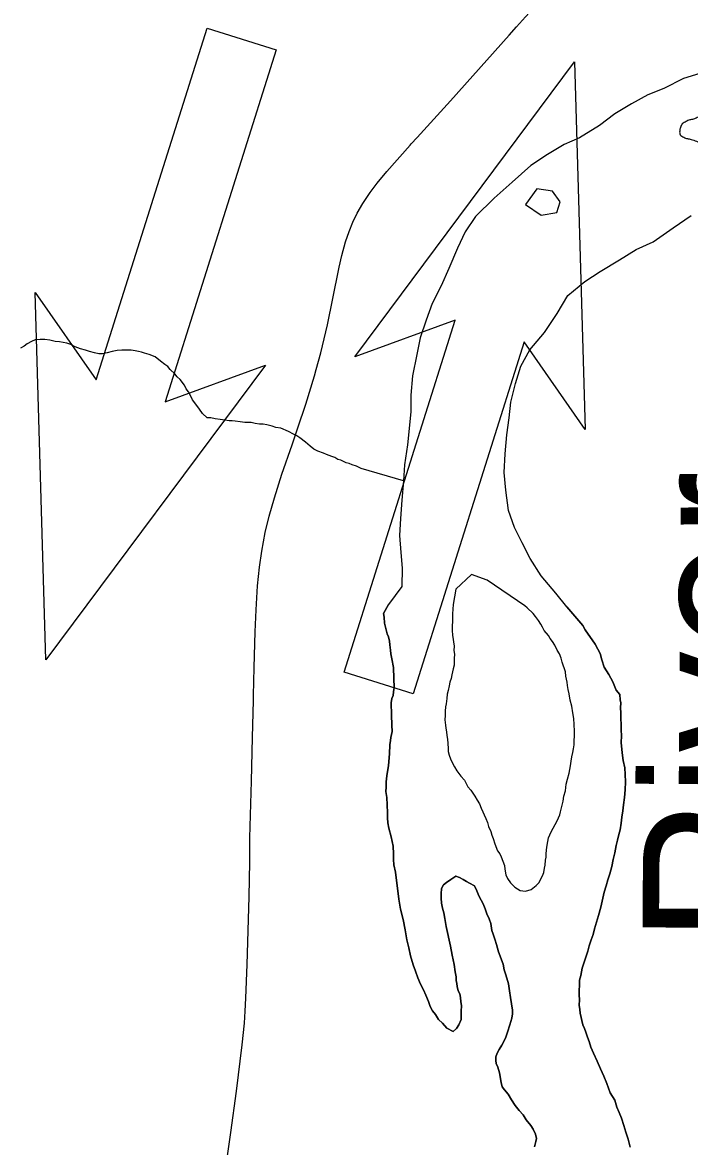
# Model space of a CAD drawing. Extents: x -483 to 680, y 0 to 440.
# Drawn here: x 219.47 to 240.28, y 248.81 to 283.88 of the extents above; entities that cross this region are included whole.
import ezdxf

# ---------------------------------------------------------------- set-up
doc = ezdxf.new("R2010")
doc.units = 0
for name, color, linetype in [('GM_X_Major_River', 7, 'Continuous'), ('GM_X_Major_River_Text', 7, 'Continuous'), ('GM_X_Minor_River', 7, 'Continuous'), ('GM_X_State_Route', 7, 'Continuous'), ('PM_P_Cells', 7, 'Continuous')]:
    doc.layers.add(name, color=color, linetype=linetype)

msp = doc.modelspace()

# ---------------------------------------------------------------- linework, layer by layer
at = {"layer": 'GM_X_Major_River'}
for points in [[(240.602, 282.289), (240.086, 282.132), (239.47, 281.826), (238.972, 281.631), (238.471, 281.342), (237.951, 281.033), (237.466, 280.667), (236.849, 280.286), (236.369, 280.071), (235.849, 279.763), (235.327, 279.417), (234.744, 278.902), (234.18, 278.405), (233.595, 277.833), (233.279, 277.348), (233.037, 276.842), (232.773, 276.205), (232.53, 275.661), (232.249, 275.119), (232.064, 274.592), (231.878, 274.047), (231.768, 273.519), (231.636, 272.858), (231.581, 272.253), (231.586, 271.74), (231.533, 271.211), (231.481, 270.7), (231.388, 270.076), (231.355, 269.584), (231.3, 268.978), (231.265, 268.41), (231.231, 267.879), (231.274, 267.347), (231.317, 266.853), (231.301, 266.284), (230.886, 265.726)], [(236.003, 278.621), (235.515, 278.691), (235.16, 278.207), (235.644, 277.871), (236.139, 277.953), (236.243, 278.291)], [(236.243, 278.291), (236.003, 278.621)], [(236.452, 265.648), (236.11, 266.076), (235.651, 266.619), (235.306, 267.16), (235.054, 267.642), (234.821, 268.122), (234.628, 268.659), (234.551, 269.287), (234.49, 269.839), (234.526, 270.426), (234.58, 271.013), (234.652, 271.542), (234.703, 272.034), (234.852, 272.618), (235.019, 273.164), (235.299, 273.669), (235.75, 274.206), (236.146, 274.803), (236.484, 275.363), (237.008, 275.803), (237.49, 276.113), (238.088, 276.476), (238.609, 276.803), (239.147, 277.035), (239.766, 277.473), (240.326, 277.856)], [(235.142, 265.675), (233.96, 266.476), (233.472, 266.66), (232.985, 266.199), (232.903, 265.722)], [(230.886, 265.726), (230.734, 265.442), (230.75, 265.328), (230.763, 265.137)], [(230.763, 265.137), (230.75, 265.328), (230.734, 265.442), (230.886, 265.726)], [(232.903, 265.722), (232.886, 265.428), (232.883, 265.333), (232.879, 265.2), (232.874, 265.048), (232.869, 264.915), (232.884, 264.763), (232.93, 264.419), (232.926, 264.286), (232.941, 264.171), (232.937, 264.038), (232.933, 263.924), (232.93, 263.829), (232.907, 263.715), (232.885, 263.621), (232.863, 263.527), (232.841, 263.413), (232.799, 263.301), (232.776, 263.187), (232.752, 263.036), (232.711, 262.923), (232.706, 262.79), (232.682, 262.62), (232.66, 262.525), (232.656, 262.392), (232.651, 262.259), (232.647, 262.126), (232.661, 261.954), (232.677, 261.859), (232.692, 261.744), (232.707, 261.629), (232.723, 261.515), (232.738, 261.381), (232.752, 261.229), (232.749, 261.133), (232.783, 261.018), (232.818, 260.903), (232.871, 260.787), (232.943, 260.652), (233.015, 260.535), (233.143, 260.36), (233.253, 260.242), (233.361, 260.029), (233.453, 259.931), (233.58, 259.736), (233.652, 259.62), (233.725, 259.503), (233.778, 259.368), (233.92, 259.04), (233.973, 258.924), (234.007, 258.79), (234.078, 258.636), (234.112, 258.52), (234.147, 258.424), (234.199, 258.251), (234.288, 258.039), (234.361, 257.941), (234.396, 257.845), (234.448, 257.71), (234.501, 257.575), (234.517, 257.461), (234.549, 257.288), (234.603, 257.172), (234.693, 257.036), (234.822, 256.899), (234.99, 256.798), (235.161, 256.774), (235.334, 256.825), (235.491, 256.953), (235.589, 257.045), (235.63, 257.138), (235.69, 257.251), (235.732, 257.363), (235.755, 257.496), (235.778, 257.59), (235.782, 257.742), (235.804, 257.837), (235.808, 257.932), (235.812, 258.065), (235.836, 258.216), (235.858, 258.329), (235.881, 258.443), (235.963, 258.63), (236.145, 258.967), (236.186, 259.061), (236.227, 259.154), (236.249, 259.249), (236.293, 259.419), (236.336, 259.588), (236.36, 259.74), (236.404, 259.909), (236.43, 260.118), (236.472, 260.269), (236.517, 260.457), (236.562, 260.684), (236.586, 260.836), (236.609, 260.968), (236.632, 261.1), (236.655, 261.214), (236.678, 261.346), (236.682, 261.479)], [(232.903, 265.722), (232.886, 265.428), (232.883, 265.333), (232.879, 265.2), (232.874, 265.048), (232.869, 264.915), (232.884, 264.763), (232.93, 264.419), (232.926, 264.286), (232.941, 264.171), (232.937, 264.038), (232.933, 263.924), (232.93, 263.829), (232.907, 263.715), (232.885, 263.621), (232.863, 263.527), (232.841, 263.413), (232.799, 263.301), (232.776, 263.187), (232.752, 263.036), (232.711, 262.923), (232.706, 262.79), (232.682, 262.62), (232.66, 262.525), (232.656, 262.392), (232.651, 262.259), (232.647, 262.126), (232.661, 261.954), (232.677, 261.859), (232.692, 261.744), (232.707, 261.629), (232.723, 261.515), (232.738, 261.381), (232.752, 261.229), (232.749, 261.133), (232.783, 261.018), (232.818, 260.903), (232.871, 260.787), (232.943, 260.652), (233.015, 260.535), (233.143, 260.36), (233.253, 260.242), (233.361, 260.029), (233.453, 259.931), (233.58, 259.736), (233.652, 259.62), (233.725, 259.503), (233.778, 259.368), (233.92, 259.04), (233.973, 258.924), (234.007, 258.79), (234.078, 258.636), (234.112, 258.52), (234.147, 258.424), (234.199, 258.251), (234.288, 258.039), (234.361, 257.941), (234.396, 257.845), (234.448, 257.71), (234.501, 257.575), (234.517, 257.461), (234.549, 257.288), (234.603, 257.172), (234.693, 257.036), (234.822, 256.899), (234.99, 256.798), (235.161, 256.774), (235.334, 256.825), (235.491, 256.953), (235.589, 257.045), (235.63, 257.138), (235.69, 257.251), (235.732, 257.363), (235.755, 257.496), (235.778, 257.59), (235.782, 257.742), (235.804, 257.837), (235.808, 257.932), (235.812, 258.065), (235.836, 258.216), (235.858, 258.329), (235.881, 258.443), (235.963, 258.63), (236.145, 258.967), (236.186, 259.061), (236.227, 259.154), (236.249, 259.249), (236.293, 259.419), (236.336, 259.588), (236.36, 259.74), (236.404, 259.909), (236.43, 260.118), (236.472, 260.269), (236.517, 260.457), (236.562, 260.684), (236.586, 260.836), (236.609, 260.968), (236.632, 261.1), (236.655, 261.214), (236.678, 261.346), (236.682, 261.479)], [(236.682, 261.479), (236.687, 261.612), (236.692, 261.764), (236.679, 261.974), (236.666, 262.165), (236.634, 262.337), (236.602, 262.547), (236.551, 262.739), (236.519, 262.93), (236.486, 263.065), (236.471, 263.198), (236.455, 263.294), (236.439, 263.39), (236.423, 263.485), (236.408, 263.619), (236.373, 263.715), (236.339, 263.83), (236.304, 263.927), (236.269, 264.042), (236.216, 264.177), (236.144, 264.293), (236.073, 264.448), (236, 264.565), (235.927, 264.662), (235.873, 264.759), (235.745, 264.915), (235.691, 265.012), (235.637, 265.109), (235.564, 265.226), (235.473, 265.343), (235.4, 265.44), (235.215, 265.618), (235.142, 265.675)], [(236.682, 261.479), (236.687, 261.612), (236.692, 261.764), (236.679, 261.974), (236.666, 262.165), (236.634, 262.337), (236.602, 262.547), (236.551, 262.739), (236.519, 262.93), (236.486, 263.065), (236.471, 263.198), (236.455, 263.294), (236.439, 263.39), (236.423, 263.485), (236.408, 263.619), (236.373, 263.715), (236.339, 263.83), (236.304, 263.927), (236.269, 264.042), (236.216, 264.177), (236.144, 264.293), (236.073, 264.448), (236, 264.565), (235.927, 264.662), (235.873, 264.759), (235.745, 264.915), (235.691, 265.012), (235.637, 265.109), (235.564, 265.226), (235.473, 265.343), (235.4, 265.44), (235.215, 265.618), (235.142, 265.675)], [(238.429, 248.79), (238.361, 249.039), (238.291, 249.251), (238.222, 249.463), (238.153, 249.693), (238.083, 249.867), (238.012, 250.04), (237.943, 250.252), (237.798, 250.485), (237.693, 250.774), (237.605, 251.005), (237.498, 251.237), (237.391, 251.469), (237.285, 251.719), (237.196, 251.912), (237.144, 252.085), (237.091, 252.22), (237.039, 252.374), (237.005, 252.489), (236.951, 252.605), (236.917, 252.74), (236.901, 252.835), (236.868, 252.97), (236.852, 253.084), (236.838, 253.218), (236.843, 253.389), (236.829, 253.542), (236.833, 253.675), (236.839, 253.846), (236.843, 253.998), (236.886, 254.148), (236.932, 254.375), (237.101, 254.902), (237.144, 255.072), (237.208, 255.26), (237.27, 255.429), (237.313, 255.599), (237.377, 255.806), (237.441, 256.013), (237.506, 256.278), (237.573, 256.561), (237.617, 256.75), (237.68, 256.938), (237.724, 257.126), (237.787, 257.315), (237.852, 257.541), (237.897, 257.768), (237.942, 257.975), (237.987, 258.202), (238.03, 258.372), (238.074, 258.542), (238.117, 258.692), (238.143, 258.901), (238.168, 259.09), (238.193, 259.28), (238.218, 259.469), (238.244, 259.696), (238.271, 259.943), (238.279, 260.19), (238.267, 260.419), (238.255, 260.628), (238.205, 260.858), (238.174, 261.088), (238.147, 261.412), (238.153, 261.621), (238.14, 261.812), (238.146, 261.983), (238.132, 262.154), (238.138, 262.344), (238.124, 262.497), (238.129, 262.649), (238.113, 262.745), (238.099, 262.916), (237.99, 263.053), (237.883, 263.304), (237.757, 263.536), (237.613, 263.769), (237.544, 264), (237.493, 264.192), (237.421, 264.327), (237.331, 264.483), (237.021, 264.93), (236.949, 265.066), (236.452, 265.648)], [(236.452, 265.648), (236.949, 265.066), (237.021, 264.93), (237.331, 264.483), (237.421, 264.327), (237.493, 264.192), (237.544, 264), (237.613, 263.769), (237.757, 263.536), (237.883, 263.304), (237.99, 263.053), (238.099, 262.916), (238.113, 262.745), (238.129, 262.649), (238.124, 262.497), (238.138, 262.344), (238.132, 262.154), (238.146, 261.983), (238.14, 261.812), (238.153, 261.621), (238.147, 261.412), (238.174, 261.088), (238.205, 260.858), (238.255, 260.628), (238.267, 260.419), (238.279, 260.19), (238.271, 259.943), (238.244, 259.696), (238.218, 259.469), (238.193, 259.28), (238.168, 259.09), (238.143, 258.901), (238.117, 258.692), (238.074, 258.542), (238.03, 258.372), (237.987, 258.202), (237.942, 257.975), (237.897, 257.768), (237.852, 257.541), (237.787, 257.315), (237.724, 257.126), (237.68, 256.938), (237.617, 256.75), (237.573, 256.561), (237.506, 256.278), (237.441, 256.013), (237.377, 255.806), (237.313, 255.599), (237.27, 255.429), (237.208, 255.26), (237.144, 255.072), (237.101, 254.902), (236.932, 254.375), (236.886, 254.148), (236.843, 253.998), (236.839, 253.846), (236.833, 253.675), (236.829, 253.542), (236.843, 253.389), (236.838, 253.218), (236.852, 253.084), (236.868, 252.97), (236.901, 252.835), (236.917, 252.74), (236.951, 252.605), (237.005, 252.489), (237.039, 252.374), (237.091, 252.22), (237.144, 252.085), (237.196, 251.912), (237.285, 251.719), (237.391, 251.469), (237.498, 251.237), (237.605, 251.005), (237.693, 250.774), (237.798, 250.485), (237.943, 250.252), (238.012, 250.04), (238.083, 249.867), (238.153, 249.693), (238.222, 249.463), (238.291, 249.251), (238.361, 249.039), (238.429, 248.79)], [(230.763, 265.137), (230.813, 264.926), (230.848, 264.811), (230.883, 264.715), (230.916, 264.58), (230.932, 264.466), (230.945, 264.294), (230.961, 264.179), (230.994, 264.026), (231.042, 263.758), (231.051, 263.415), (231.061, 263.13), (231.037, 262.997), (231.034, 262.883), (230.993, 262.79), (230.969, 262.657), (230.976, 262.276), (230.985, 261.953), (230.998, 261.762), (230.976, 261.668), (230.954, 261.573), (230.951, 261.478), (230.927, 261.346), (230.918, 261.061), (230.888, 260.7), (230.839, 260.379), (230.814, 260.189), (230.809, 260.018), (230.805, 259.885), (230.837, 259.694), (230.848, 259.465), (230.859, 259.217), (230.855, 259.065), (230.869, 258.913), (230.901, 258.741), (230.969, 258.472), (231.036, 258.184), (231.047, 257.937), (231.042, 257.766), (231.055, 257.594), (231.105, 257.364), (231.211, 256.524), (231.259, 256.218), (231.343, 255.891), (231.409, 255.566), (231.457, 255.26), (231.525, 255.01), (231.574, 254.761), (231.66, 254.473), (231.73, 254.281), (231.799, 254.069), (231.888, 253.876), (231.978, 253.702), (232.049, 253.528), (232.138, 253.335), (232.19, 253.181), (232.262, 253.045), (232.353, 252.928), (232.444, 252.773), (232.573, 252.655), (232.701, 252.498), (232.908, 252.396), (233.006, 252.488), (233.085, 252.6), (233.148, 252.769), (233.152, 252.902), (233.156, 253.016), (233.162, 253.206), (233.147, 253.321), (233.132, 253.454), (233.116, 253.569), (233.062, 253.666), (233.029, 253.8), (233.013, 253.896), (232.997, 253.992), (233, 254.106), (232.967, 254.259), (232.936, 254.488), (232.869, 254.776), (232.821, 255.063), (232.689, 255.676), (232.64, 255.925), (232.607, 256.097), (232.574, 256.25), (232.54, 256.404), (232.526, 256.556), (232.531, 256.689), (232.536, 256.86), (232.597, 256.972), (232.694, 257.045), (232.83, 257.136), (232.986, 257.245), (233.099, 257.203), (233.211, 257.142), (233.324, 257.081), (233.417, 257.021), (233.567, 256.94), (233.638, 256.786), (233.709, 256.631), (233.781, 256.496), (233.835, 256.38)], [(233.835, 256.38), (233.781, 256.496), (233.709, 256.631), (233.638, 256.786), (233.567, 256.94), (233.417, 257.021), (233.324, 257.081), (233.211, 257.142), (233.099, 257.203), (232.986, 257.245), (232.83, 257.136), (232.694, 257.045), (232.597, 256.972), (232.536, 256.86), (232.531, 256.689), (232.526, 256.556), (232.54, 256.404), (232.574, 256.25), (232.607, 256.097), (232.64, 255.925), (232.689, 255.676), (232.821, 255.063), (232.869, 254.776), (232.936, 254.488), (232.967, 254.259), (233, 254.106), (232.997, 253.992), (233.013, 253.896), (233.029, 253.8), (233.062, 253.666), (233.116, 253.569), (233.132, 253.454), (233.147, 253.321), (233.162, 253.206), (233.156, 253.016), (233.152, 252.902), (233.148, 252.769), (233.085, 252.6), (233.006, 252.488), (232.908, 252.396), (232.701, 252.498), (232.573, 252.655), (232.444, 252.773), (232.353, 252.928), (232.262, 253.045), (232.19, 253.181), (232.138, 253.335), (232.049, 253.528), (231.978, 253.702), (231.888, 253.876), (231.799, 254.069), (231.73, 254.281), (231.66, 254.473), (231.574, 254.761), (231.525, 255.01), (231.457, 255.26), (231.409, 255.566), (231.343, 255.891), (231.259, 256.218), (231.211, 256.524), (231.105, 257.364), (231.055, 257.594), (231.042, 257.766), (231.047, 257.937), (231.036, 258.184), (230.969, 258.472), (230.901, 258.741), (230.869, 258.913), (230.855, 259.065), (230.859, 259.217), (230.848, 259.465), (230.837, 259.694), (230.805, 259.885), (230.809, 260.018), (230.814, 260.189), (230.839, 260.379), (230.888, 260.7), (230.918, 261.061), (230.927, 261.346), (230.951, 261.478), (230.954, 261.573), (230.976, 261.668), (230.998, 261.762), (230.985, 261.953), (230.976, 262.276), (230.969, 262.657), (230.993, 262.79), (231.034, 262.883), (231.037, 262.997), (231.061, 263.13), (231.051, 263.415), (231.042, 263.758), (230.994, 264.026), (230.961, 264.179), (230.945, 264.294), (230.932, 264.466), (230.916, 264.58), (230.883, 264.715), (230.848, 264.811), (230.813, 264.926), (230.763, 265.137)], [(233.835, 256.38), (233.906, 256.225), (233.958, 256.071), (234.029, 255.917), (234.082, 255.763), (234.113, 255.553), (234.147, 255.437), (234.2, 255.283), (234.251, 255.11), (234.286, 254.995), (234.32, 254.88), (234.373, 254.745), (234.407, 254.63), (234.46, 254.495), (234.493, 254.323), (234.545, 254.169), (234.631, 253.88), (234.662, 253.67), (234.693, 253.46), (234.757, 253.058), (234.753, 252.944), (234.73, 252.812), (234.666, 252.605), (234.602, 252.379), (234.539, 252.19), (234.417, 251.966), (234.337, 251.836), (234.276, 251.723), (234.234, 251.611), (234.231, 251.497), (234.247, 251.401), (234.3, 251.285), (234.352, 251.112), (234.399, 250.806), (234.433, 250.672), (234.506, 250.574), (234.616, 250.438), (234.725, 250.263), (234.833, 250.088), (234.962, 249.932), (235.091, 249.794), (235.181, 249.639), (235.328, 249.463), (235.4, 249.346), (235.471, 249.192), (235.505, 249.058), (235.483, 248.963), (235.439, 248.794)], [(235.439, 248.794), (235.483, 248.963), (235.505, 249.058), (235.471, 249.192), (235.4, 249.346), (235.328, 249.463), (235.181, 249.639), (235.091, 249.794), (234.962, 249.932), (234.833, 250.088), (234.725, 250.263), (234.616, 250.438), (234.506, 250.574), (234.433, 250.672), (234.399, 250.806), (234.352, 251.112), (234.3, 251.285), (234.247, 251.401), (234.231, 251.497), (234.234, 251.611), (234.276, 251.723), (234.337, 251.836), (234.417, 251.966), (234.539, 252.19), (234.602, 252.379), (234.666, 252.605), (234.73, 252.812), (234.753, 252.944), (234.757, 253.058), (234.693, 253.46), (234.662, 253.67), (234.631, 253.88), (234.545, 254.169), (234.493, 254.323), (234.46, 254.495), (234.407, 254.63), (234.373, 254.745), (234.32, 254.88), (234.286, 254.995), (234.251, 255.11), (234.2, 255.283), (234.147, 255.437), (234.113, 255.553), (234.082, 255.763), (234.029, 255.917), (233.958, 256.071), (233.906, 256.225), (233.835, 256.38)]]:
    msp.add_lwpolyline(points, dxfattribs=at)
msp.add_spline([(242.651, 281.47), (242.518, 281.492), (242.405, 281.514), (242.273, 281.536), (242.159, 281.539), (242.007, 281.524), (241.872, 281.452), (241.757, 281.379), (241.64, 281.286), (241.525, 281.213), (241.409, 281.14), (241.18, 281.07), (241.027, 281.036), (240.912, 281.001), (240.779, 280.985), (240.664, 280.95), (240.512, 280.916), (240.397, 280.862), (240.282, 280.846), (240.167, 280.792), (240.052, 280.719), (239.992, 280.606), (239.97, 280.493), (239.986, 280.379), (240.098, 280.3), (240.211, 280.259), (240.324, 280.237), (240.493, 280.176), (240.681, 280.115), (240.908, 280.071), (241.02, 280.011), (241.134, 280.008), (241.266, 279.986), (241.379, 279.945), (241.642, 279.863), (241.775, 279.84), (241.906, 279.799), (242.02, 279.796), (242.171, 279.754), (242.285, 279.752), (242.418, 279.767), (242.57, 279.801), (243.031, 280.018), (243.11, 280.13), (243.245, 280.202), (243.381, 280.332), (243.535, 280.442), (243.65, 280.477), (243.765, 280.512), (243.88, 280.566), (243.995, 280.601), (244.3, 280.669), (244.566, 280.701), (244.718, 280.697), (244.832, 280.713), (245.211, 280.703), (245.476, 280.659), (245.608, 280.617), (245.72, 280.577), (245.852, 280.535), (246.003, 280.494), (246.116, 280.472), (246.248, 280.45), (246.361, 280.409), (246.475, 280.406), (246.703, 280.438), (246.934, 280.546), (247.031, 280.658), (247.072, 280.771), (247.075, 280.884), (247.04, 280.999), (246.949, 281.153), (246.838, 281.27), (246.726, 281.349), (246.464, 281.488), (246.333, 281.529), (246.22, 281.589), (246.07, 281.631), (245.956, 281.653), (245.824, 281.675), (245.653, 281.679), (245.521, 281.702), (245.37, 281.725), (245.237, 281.728), (245.105, 281.75), (244.972, 281.754), (244.745, 281.759), (244.574, 281.745), (244.441, 281.748), (244.213, 281.716), (244.098, 281.681), (243.984, 281.664), (243.885, 281.619)], degree=3, dxfattribs=at)
at = {"layer": 'GM_X_Minor_River'}
msp.add_lwpolyline([(231.355, 269.584), (230.038, 269.961), (229.888, 270.04), (229.756, 270.082), (229.662, 270.122), (229.567, 270.143), (229.398, 270.224), (229.304, 270.245), (229.21, 270.304), (229.117, 270.345), (228.947, 270.406), (228.853, 270.446), (228.684, 270.508), (228.552, 270.568), (228.441, 270.666), (228.292, 270.783), (228.124, 270.921), (228.031, 270.98), (227.918, 271.04), (227.768, 271.12), (227.524, 271.221), (227.373, 271.244), (227.26, 271.284), (227.09, 271.327), (226.976, 271.349), (226.863, 271.351), (226.73, 271.374), (226.598, 271.396), (226.503, 271.398), (226.408, 271.401), (226.257, 271.424), (226.105, 271.447), (226.01, 271.449), (225.915, 271.451), (225.783, 271.474), (225.632, 271.497), (225.48, 271.519), (225.348, 271.542), (225.234, 271.545), (225.085, 271.681), (224.994, 271.817), (224.902, 271.933), (224.773, 272.107), (224.701, 272.261), (224.647, 272.357), (224.573, 272.454), (224.519, 272.569), (224.39, 272.743), (224.297, 272.822), (224.224, 272.919), (224.075, 273.055), (224.002, 273.152), (223.908, 273.211), (223.778, 273.31), (223.61, 273.447), (223.422, 273.528), (223.271, 273.569), (223.177, 273.591), (223.083, 273.612), (222.988, 273.633), (222.856, 273.656), (222.761, 273.658), (222.666, 273.661), (222.571, 273.663), (222.419, 273.648), (222.266, 273.614), (222.113, 273.58), (221.96, 273.545), (221.846, 273.548), (221.714, 273.571), (221.563, 273.613), (221.431, 273.654), (221.28, 273.696), (221.111, 273.757), (220.98, 273.836), (220.848, 273.878), (220.735, 273.899), (220.621, 273.921), (220.488, 273.925), (220.318, 273.967), (220.167, 273.99), (220.015, 273.994), (219.863, 273.978), (219.748, 273.924), (219.613, 273.852), (219.516, 273.778), (219.401, 273.724)], dxfattribs=at)
at = {"layer": 'GM_X_State_Route'}
msp.add_line((231.595, 280.092), (231.776, 280.294), dxfattribs=at)
for points in [[(234.647, 283.487), (234.88, 283.747), (235.164, 284.056), (237.947, 287.086), (237.994, 287.136), (239.481, 288.775), (240.176, 289.534), (241.502, 290.96), (242.598, 292.173), (243.621, 293.317), (244.177, 293.985), (244.568, 294.473), (245.171, 295.278), (245.647, 295.945), (246.497, 297.164), (247.202, 298.233), (248.207, 299.705), (248.379, 299.957)], [(231.776, 280.294), (232.82, 281.443), (234.647, 283.487)], [(228.995, 274.5), (229.138, 275.214), (229.344, 276.251), (229.427, 276.616), (229.543, 277.038), (229.655, 277.363), (229.774, 277.654), (229.912, 277.935), (230.085, 278.234), (230.309, 278.574), (230.534, 278.874), (230.833, 279.235), (231.565, 280.058), (231.595, 280.092)], [(228.63, 273.051), (228.773, 273.578), (228.985, 274.453), (228.995, 274.5)], [(226.677, 262.879), (226.695, 263.751), (226.726, 264.87), (226.754, 265.554), (226.801, 266.3), (226.858, 266.889), (226.93, 267.383), (227.041, 267.966), (227.164, 268.482), (227.325, 269.052), (227.562, 269.793), (227.876, 270.703), (228.059, 271.233), (228.307, 271.969), (228.578, 272.86), (228.63, 273.051)], [(225.618, 246.78), (225.968, 249.242), (226.143, 250.536), (226.324, 251.984), (226.392, 252.662), (226.419, 253.033), (226.44, 253.436), (226.481, 254.491), (226.542, 256.603), (226.556, 257.691), (226.565, 258.437), (226.615, 260.208), (226.644, 261.576), (226.673, 262.725), (226.677, 262.879)]]:
    msp.add_lwpolyline(points, dxfattribs=at)
at = {"layer": 'PM_P_Cells'}
for p, q in [((221.767, 272.728), (225.23, 283.711)), ((225.23, 283.711), (227.384, 283.032)), ((227.384, 283.032), (223.921, 272.049)), ((229.837, 273.449), (236.686, 282.655)), ((236.686, 282.655), (237.016, 271.186)), ((220.196, 263.99), (219.866, 275.459)), ((219.866, 275.459), (221.767, 272.728)), ((229.498, 263.612), (232.961, 274.596)), ((232.961, 274.596), (229.837, 273.449)), ((235.114, 273.917), (231.652, 262.933)), ((237.016, 271.186), (235.114, 273.917)), ((227.044, 273.195), (220.196, 263.99)), ((223.921, 272.049), (227.044, 273.195)), ((231.652, 262.933), (229.498, 263.612))]:
    msp.add_line(p, q, dxfattribs=at)

# ---------------------------------------------------------------- texts
at = {"layer": 'GM_X_Major_River_Text'}
msp.add_text('River', height=4.7379, rotation=89.6069, dxfattribs=at).set_placement((243.544, 255.095))

doc.saveas('drawing.dxf')
